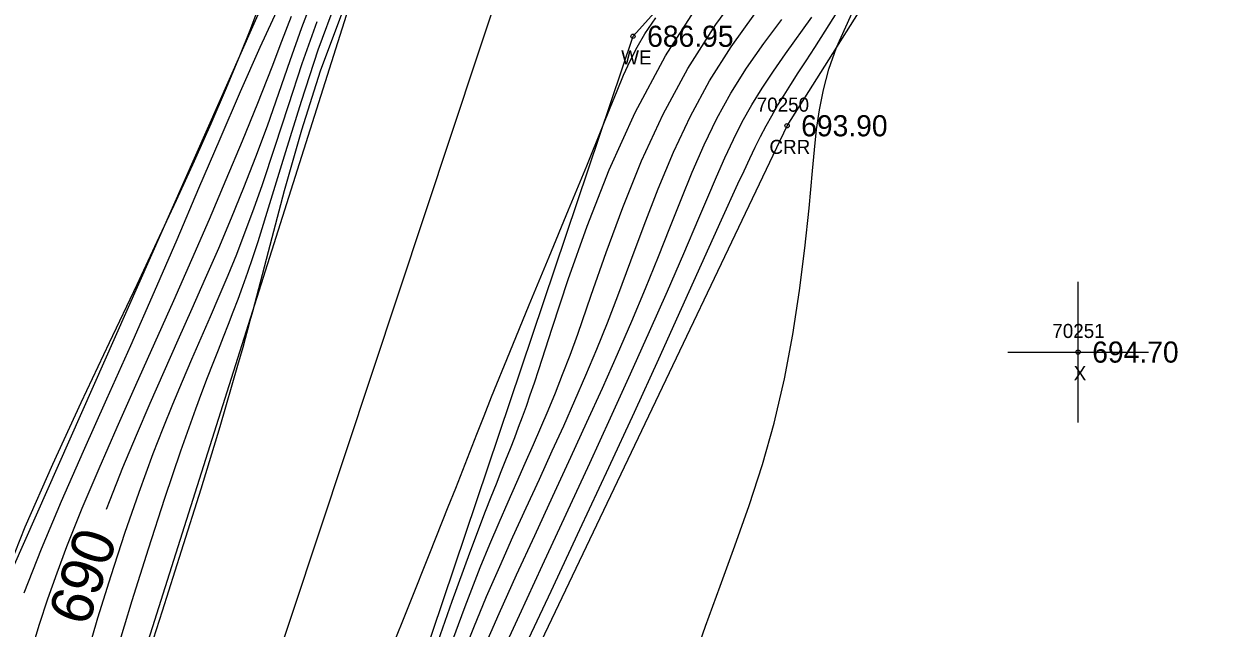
# Model space of a CAD drawing. Extents: x 1376587 to 1378239, y 1000335 to 1003031.
# Drawn here: x 1377578.4 to 1377663.3, y 1001949.7 to 1001992.6 of the extents above; entities that cross this region are included whole.
import ezdxf

# ---------------------------------------------------------------- set-up
doc = ezdxf.new("R2010")
doc.units = 0
for name, color, linetype in [('RD_DTM_BkLn1', 7, 'Continuous'), ('RD_DTM_Major1', 7, 'Continuous'), ('RD_DTM_Major1_Lbl', 7, 'Continuous'), ('RD_DTM_Minor1', 7, 'Continuous'), ('RD_EX_H2O', 7, 'Continuous'), ('RD_EX_H2O_txCode', 7, 'Continuous'), ('RD_EX_Misc', 7, 'Continuous'), ('RD_EX_Misc_txCode', 7, 'Continuous'), ('RD_EX_TX_H2O_ELEV', 7, 'Continuous'), ('RD_EX_TX_Misc_ELEV', 7, 'Continuous'), ('RD_SMD_Locator', 7, 'Continuous')]:
    doc.layers.add(name, color=color, linetype=linetype)

msp = doc.modelspace()

# ---------------------------------------------------------------- linework, layer by layer
at = {"layer": 'RD_DTM_BkLn1'}
msp.add_lwpolyline([(1377383.451, 1001707.403), (1377429.443, 1001729.607), (1377487.4, 1001777.173), (1377524.894, 1001804.328), (1377563.129, 1001842.033), (1377579.051, 1001884.913), (1377593.735, 1001939.438), (1377612.574, 1001996.246), (1377647.794, 1002034.778), (1377670.245, 1002060.611)], dxfattribs=at)
at = {"layer": 'RD_DTM_Major1'}
for points in [[(1377599.04, 1001994.718), (1377598.14, 1001992.364), (1377597.305, 1001990.017), (1377596.499, 1001987.686), (1377595.689, 1001985.381), (1377594.871, 1001983.178), (1377594.021, 1001981), (1377593.14, 1001978.84), (1377592.233, 1001976.691), (1377591.303, 1001974.546), (1377590.355, 1001972.397), (1377589.362, 1001970.171), (1377588.363, 1001967.931), (1377587.369, 1001965.677), (1377586.39, 1001963.405), (1377585.438, 1001961.114), (1377584.523, 1001958.802), (1377584.277, 1001958.143)], [(1377609.391, 1001947.326), (1377610.356, 1001949.761), (1377611.272, 1001951.957), (1377612.204, 1001954.105), (1377613.145, 1001956.209), (1377614.086, 1001958.274), (1377615.018, 1001960.303), (1377615.935, 1001962.302), (1377616.748, 1001964.099), (1377617.544, 1001965.89), (1377618.324, 1001967.693), (1377619.092, 1001969.523), (1377619.849, 1001971.397), (1377620.598, 1001973.331), (1377621.514, 1001975.795), (1377622.453, 1001978.339), (1377623.45, 1001980.926), (1377624.535, 1001983.521), (1377625.743, 1001986.089), (1377627.104, 1001988.594), (1377628.641, 1001991.012), (1377630.313, 1001993.345)]]:
    msp.add_lwpolyline(points, dxfattribs=at)
at = {"layer": 'RD_DTM_Minor1'}
for points in [[(1377608.633, 1001948.249), (1377609.746, 1001951.253), (1377610.825, 1001954.022), (1377611.503, 1001955.678), (1377612.16, 1001957.227), (1377612.797, 1001958.69), (1377613.415, 1001960.087), (1377614.017, 1001961.438), (1377614.604, 1001962.763), (1377615.126, 1001963.962), (1377615.641, 1001965.177), (1377616.156, 1001966.427), (1377616.673, 1001967.733), (1377617.2, 1001969.115), (1377617.74, 1001970.594), (1377618.708, 1001973.365), (1377619.764, 1001976.393), (1377620.943, 1001979.599), (1377622.278, 1001982.902), (1377623.804, 1001986.219), (1377625.555, 1001989.472), (1377627.548, 1001992.596), (1377629.712, 1001995.568)], [(1377596.516, 1001993.863), (1377595.176, 1001990.968), (1377593.781, 1001987.817), (1377592.332, 1001984.457), (1377590.831, 1001980.936), (1377589.279, 1001977.303), (1377587.678, 1001973.605), (1377585.985, 1001969.773), (1377584.289, 1001965.977), (1377582.637, 1001962.269), (1377581.077, 1001958.703), (1377579.655, 1001955.331), (1377578.419, 1001952.208)], [(1377600.585, 1001994.272), (1377599.304, 1001990.765), (1377598.105, 1001987.131), (1377596.99, 1001983.538), (1377595.964, 1001980.156), (1377595.03, 1001977.155), (1377594.657, 1001976.018), (1377594.298, 1001974.967), (1377593.949, 1001973.984), (1377593.606, 1001973.053), (1377593.267, 1001972.157), (1377592.927, 1001971.28), (1377592.572, 1001970.378), (1377592.209, 1001969.46), (1377591.834, 1001968.508), (1377591.444, 1001967.506), (1377591.037, 1001966.434), (1377590.607, 1001965.275), (1377589.55, 1001962.291), (1377588.412, 1001958.923), (1377587.244, 1001955.326), (1377586.093, 1001951.657), (1377585.008, 1001948.071)], [(1377607.505, 1001947.838), (1377608.841, 1001951.636), (1377610.089, 1001955.071), (1377611.201, 1001958.024), (1377611.596, 1001959.04), (1377611.965, 1001959.978), (1377612.314, 1001960.854), (1377612.645, 1001961.683), (1377612.962, 1001962.483), (1377613.27, 1001963.27), (1377613.544, 1001963.988), (1377613.818, 1001964.722), (1377614.095, 1001965.485), (1377614.378, 1001966.289), (1377614.673, 1001967.149), (1377614.982, 1001968.077), (1377615.937, 1001971.035), (1377617.067, 1001974.476), (1377618.404, 1001978.265), (1377619.978, 1001982.265), (1377621.822, 1001986.341), (1377623.968, 1001990.358), (1377626.424, 1001994.203)], [(1377625.813, 1001946.992), (1377626.813, 1001949.855), (1377627.855, 1001952.706), (1377628.902, 1001955.561), (1377629.917, 1001958.433), (1377630.861, 1001961.335), (1377631.698, 1001964.281), (1377632.43, 1001967.428), (1377633.023, 1001970.583), (1377633.497, 1001973.692), (1377633.873, 1001976.699), (1377634.172, 1001979.549), (1377634.414, 1001982.186), (1377634.55, 1001983.692), (1377634.702, 1001985.131), (1377634.904, 1001986.541), (1377635.184, 1001987.957), (1377635.576, 1001989.415), (1377636.109, 1001990.952), (1377637.433, 1001993.901)], [(1377595.074, 1001993.804), (1377594.468, 1001992.157), (1377593.787, 1001990.454), (1377592.791, 1001988.073), (1377591.697, 1001985.545), (1377590.508, 1001982.879), (1377589.231, 1001980.079), (1377587.872, 1001977.151), (1377586.434, 1001974.102), (1377584.476, 1001969.992), (1377582.459, 1001965.726), (1377580.448, 1001961.344), (1377578.504, 1001956.884), (1377576.692, 1001952.383)], [(1377597.41, 1001993.151), (1377596.721, 1001991.372), (1377596.023, 1001989.559), (1377595.007, 1001986.983), (1377593.92, 1001984.311), (1377592.771, 1001981.559), (1377591.569, 1001978.74), (1377590.322, 1001975.872), (1377589.039, 1001972.967), (1377587.691, 1001969.952), (1377586.34, 1001966.942), (1377585.015, 1001963.963), (1377583.742, 1001961.044), (1377582.548, 1001958.209), (1377581.46, 1001955.487), (1377580.757, 1001953.614), (1377580.114, 1001951.787), (1377579.522, 1001949.982), (1377578.971, 1001948.173)], [(1377600.963, 1001993.329), (1377599.46, 1001989.287), (1377598.126, 1001985.077), (1377596.913, 1001980.775), (1377595.77, 1001976.452), (1377594.648, 1001972.182), (1377594.477, 1001971.547), (1377594.306, 1001970.914), (1377594.133, 1001970.281), (1377593.958, 1001969.646), (1377593.78, 1001969.01), (1377593.6, 1001968.371), (1377592.332, 1001964.018), (1377590.981, 1001959.579), (1377589.601, 1001955.175), (1377588.247, 1001950.928), (1377586.974, 1001946.959)], [(1377604.395, 1001947.936), (1377605.84, 1001951.545), (1377607.245, 1001955.044), (1377608.556, 1001958.329), (1377609.079, 1001959.656), (1377609.585, 1001960.946), (1377610.083, 1001962.218), (1377610.584, 1001963.493), (1377611.097, 1001964.794), (1377611.633, 1001966.139), (1377612.916, 1001969.311), (1377614.296, 1001972.671), (1377615.709, 1001976.088), (1377617.092, 1001979.426), (1377618.38, 1001982.553), (1377619.509, 1001985.334), (1377620.042, 1001986.664), (1377620.531, 1001987.873), (1377621, 1001988.983), (1377621.471, 1001990.014), (1377621.967, 1001990.989), (1377622.512, 1001991.93), (1377623.279, 1001993.074)], [(1377612.057, 1001947.264), (1377613.605, 1001950.653), (1377615.244, 1001954.197), (1377616.924, 1001957.818), (1377618.597, 1001961.435), (1377620.074, 1001964.657), (1377621.493, 1001967.784), (1377622.842, 1001970.791), (1377624.108, 1001973.651), (1377625.281, 1001976.338), (1377626.348, 1001978.825), (1377626.987, 1001980.338), (1377627.596, 1001981.766), (1377628.191, 1001983.122), (1377628.794, 1001984.419), (1377629.422, 1001985.668), (1377630.096, 1001986.882), (1377630.831, 1001988.077), (1377631.629, 1001989.274), (1377632.485, 1001990.496), (1377634.366, 1001993.113)], [(1377613.871, 1001948.123), (1377615.85, 1001952.351), (1377617.901, 1001956.724), (1377619.952, 1001961.125), (1377621.762, 1001965.053), (1377623.489, 1001968.841), (1377625.112, 1001972.424), (1377627.95, 1001978.71), (1377629.12, 1001981.28), (1377629.547, 1001982.207), (1377629.95, 1001983.068), (1377630.338, 1001983.875), (1377630.722, 1001984.642), (1377631.109, 1001985.382), (1377631.511, 1001986.107), (1377631.935, 1001986.832), (1377632.387, 1001987.571), (1377632.872, 1001988.338), (1377633.393, 1001989.148), (1377633.956, 1001990.016), (1377634.565, 1001990.957), (1377636.334, 1001993.724)], [(1377599.211, 1001992.782), (1377598.163, 1001989.792), (1377597.183, 1001986.814), (1377596.25, 1001983.926), (1377595.345, 1001981.203), (1377594.732, 1001979.47), (1377594.121, 1001977.83), (1377593.508, 1001976.266), (1377592.893, 1001974.757), (1377592.273, 1001973.284), (1377591.647, 1001971.828), (1377590.992, 1001970.323), (1377590.328, 1001968.797), (1377589.655, 1001967.23), (1377588.974, 1001965.605), (1377588.284, 1001963.903), (1377587.587, 1001962.106), (1377586.579, 1001959.355), (1377585.575, 1001956.444), (1377584.596, 1001953.444), (1377583.663, 1001950.428), (1377582.796, 1001947.467)], [(1377610.972, 1001948.057), (1377612.158, 1001950.75), (1377613.406, 1001953.506), (1377614.689, 1001956.296), (1377615.984, 1001959.09), (1377617.265, 1001961.861), (1377618.4, 1001964.338), (1377619.499, 1001966.773), (1377620.56, 1001969.167), (1377621.579, 1001971.52), (1377622.554, 1001973.835), (1377623.482, 1001976.112), (1377624.286, 1001978.149), (1377625.074, 1001980.151), (1377625.875, 1001982.113), (1377626.715, 1001984.033), (1377627.621, 1001985.904), (1377628.62, 1001987.723), (1377629.733, 1001989.493), (1377630.945, 1001991.229), (1377632.233, 1001992.956)]]:
    msp.add_lwpolyline(points, dxfattribs=at)
at = {"layer": 'RD_EX_H2O'}
for points in [[(1377371.252, 1001717.109), (1377416.25, 1001757.296), (1377475.229, 1001784.803), (1377512.738, 1001817.7), (1377552.09, 1001850.898), (1377560.519, 1001889.442), (1377574.43, 1001946.767), (1377597.904, 1001999.745), (1377634.426, 1002044.577), (1377653.836, 1002074.863)], [(1377375.48, 1001712.375), (1377425.1, 1001742.046), (1377446.325, 1001750.641), (1377478.815, 1001780.628), (1377516.487, 1001810.096), (1377555.392, 1001847.339), (1377570.71, 1001887.013), (1377585.15, 1001942.134), (1377603.162, 1001999.025), (1377641.819, 1002043.694), (1377653.807, 1002063.492)], [(1377385.629, 1001693.938), (1377390.694, 1001700.812), (1377433.353, 1001720.083), (1377495.927, 1001770.719), (1377533.606, 1001798.759), (1377554.825, 1001824.254), (1377571.985, 1001835.514), (1377587.866, 1001882.08), (1377602.651, 1001935.241), (1377621.67, 1001991.754), (1377650.408, 1002023.693), (1377680.271, 1002054.334)], [(1377396.047, 1001693.167), (1377435.073, 1001711.764), (1377487.031, 1001748.15), (1377491.034, 1001755.256), (1377495.434, 1001757.758), (1377499.109, 1001765.032), (1377539.311, 1001793.089), (1377579.218, 1001829.185), (1377595.662, 1001879.769), (1377608.04, 1001933.885), (1377632.604, 1001985.398), (1377654.694, 1002020.399), (1377685.952, 1002052.667)]]:
    msp.add_lwpolyline(points, dxfattribs=at)
at = {"layer": 'RD_EX_Misc'}
for p, q in [((1377653.266, 1001964.326), (1377653.266, 1001974.326)), ((1377648.266, 1001969.326), (1377658.266, 1001969.326))]:
    msp.add_line(p, q, dxfattribs=at)
at = {"layer": 'RD_SMD_Locator'}
for centre in [(1377621.67, 1001991.754), (1377632.604, 1001985.398), (1377653.266, 1001969.326)]:
    msp.add_circle(centre, 0.15, dxfattribs=at)

# ---------------------------------------------------------------- texts
at = {"layer": 'RD_DTM_Major1_Lbl'}
msp.add_text('690', height=3, rotation=71.34867, dxfattribs=at).set_placement((1377582.942, 1001949.756))
at = {"layer": 'RD_EX_H2O_txCode'}
for s, p in [('WE', (1377620.831, 1001989.754)), ('70250', (1377630.447, 1001986.398)), ('CRR', (1377631.352, 1001983.398))]:
    msp.add_text(s, height=1, dxfattribs=at).set_placement(p)
at = {"layer": 'RD_EX_Misc_txCode'}
for s, p in [('70251', (1377651.431, 1001970.326)), ('X', (1377652.951, 1001967.326))]:
    msp.add_text(s, height=1, dxfattribs=at).set_placement(p)
at = {"layer": 'RD_EX_TX_H2O_ELEV'}
for s, p in [('686.95', (1377622.67, 1001991.004)), ('693.90', (1377633.604, 1001984.648))]:
    msp.add_text(s, height=1.5, dxfattribs=at).set_placement(p)
at = {"layer": 'RD_EX_TX_Misc_ELEV'}
msp.add_text('694.70', height=1.5, dxfattribs=at).set_placement((1377654.266, 1001968.576))

doc.saveas('drawing.dxf')
